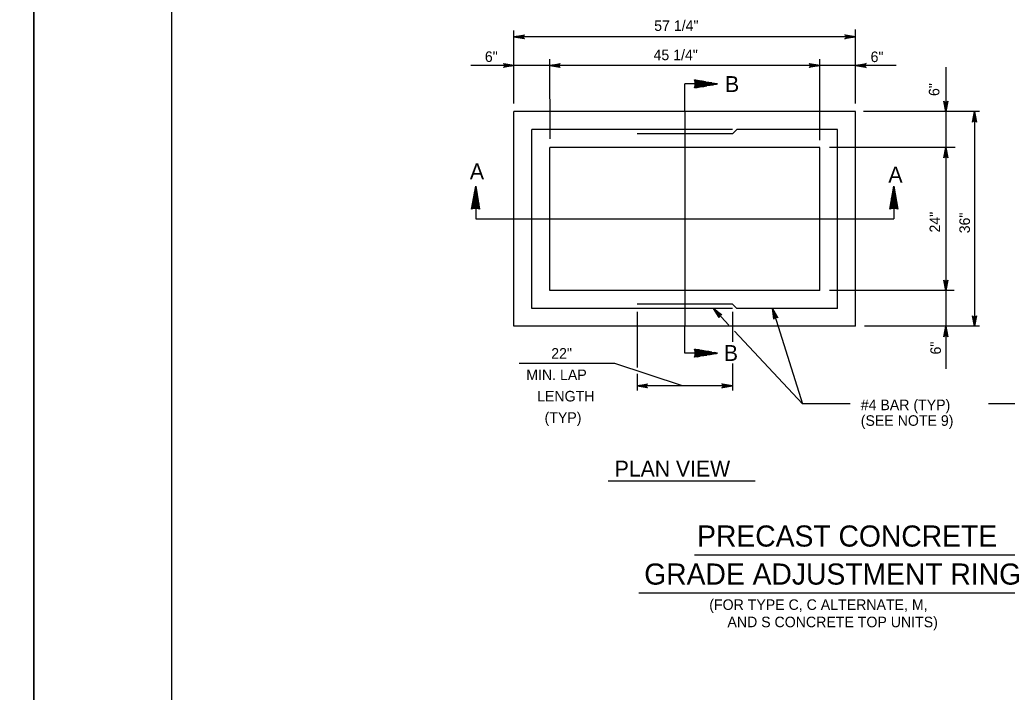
# Model space of a CAD drawing. Extents: x 2087776 to 2104538, y 970919 to 982612.
# Drawn here: x 2098799 to 2099719, y 977750 to 978377 of the extents above; entities that cross this region are included whole.
import ezdxf

# ---------------------------------------------------------------- set-up
doc = ezdxf.new("R2010")
doc.units = 0
doc.layers.add('1', color=7, linetype='Continuous')
doc.layers.add('PLT-BNDY', color=7, linetype='Continuous')

msp = doc.modelspace()

# ---------------------------------------------------------------- linework, layer by layer
at = {"layer": '1'}
for p, q in [((2099259.38, 978298.51), (2099259.38, 978366.7)), ((2099577.43, 978298.51), (2099577.43, 978367.56)), ((2099577.43, 978360.65), (2099259.38, 978360.65)), ((2099293.05, 978265.59), (2099292.71, 978340.04)), ((2099544.1, 978264.4), (2099544.1, 978340.04)), ((2099615.34, 978333.99), (2099219.1, 978333.99)), ((2099661.54, 978332.42), (2099661.54, 978051.49)), ((2099428.28, 978316.79), (2099418.41, 978316.79)), ((2099418.41, 978291.04), (2099418.41, 978316.79)), ((2099259.38, 978091.04), (2099259.38, 978291.04)), ((2099577.43, 978291.04), (2099259.38, 978291.04)), ((2099418.41, 978291.04), (2099418.41, 978091.04)), ((2099577.43, 978091.04), (2099577.43, 978291.04)), ((2099692.8, 978291.04), (2099584.97, 978291.04)), ((2099688.21, 978291.04), (2099688.21, 978091.04)), ((2099276.05, 978107.7), (2099276.05, 978274.37)), ((2099462.85, 978274.37), (2099276.05, 978274.37)), ((2099462.85, 978270.38), (2099466.85, 978274.37)), ((2099560.77, 978274.37), (2099466.85, 978274.37)), ((2099560.77, 978107.7), (2099560.77, 978274.37)), ((2099462.85, 978270.38), (2099373.96, 978270.38)), ((2099292.71, 978124.37), (2099292.71, 978257.7)), ((2099544.1, 978257.7), (2099292.71, 978257.7)), ((2099544.1, 978124.37), (2099544.1, 978257.7)), ((2099670.27, 978257.7), (2099553.27, 978257.7)), ((2099223.74, 978200.91), (2099223.74, 978191.04)), ((2099613.08, 978200.91), (2099613.08, 978191.04)), ((2099223.74, 978191.04), (2099259.38, 978191.04)), ((2099259.38, 978191.04), (2099577.43, 978191.04)), ((2099577.43, 978191.04), (2099613.08, 978191.04)), ((2099544.1, 978124.37), (2099292.71, 978124.37)), ((2099669.42, 978124.37), (2099553.27, 978124.37)), ((2099462.85, 978107.7), (2099276.05, 978107.7)), ((2099462.85, 978111.7), (2099373.96, 978111.7)), ((2099445.06, 978107.7), (2099459.5, 978092.22)), ((2099462.85, 978111.7), (2099466.85, 978107.7)), ((2099560.77, 978107.7), (2099466.85, 978107.7)), ((2099500.29, 978107.7), (2099528.1, 978018.69)), ((2099373.96, 978104.44), (2099373.96, 978052.83)), ((2099462.85, 978104.44), (2099462.85, 978076.65)), ((2099577.43, 978091.04), (2099259.38, 978091.04)), ((2099418.41, 978066.02), (2099418.41, 978091.04)), ((2099692.8, 978091.04), (2099585.83, 978091.04)), ((2099464.74, 978086.6), (2099528.1, 978018.69)), ((2099428.28, 978066.02), (2099418.41, 978066.02)), ((2099353.27, 978056.5), (2099264.38, 978056.5)), ((2099416.32, 978035.5), (2099353.27, 978056.5)), ((2099462.85, 978056.28), (2099462.85, 978031.1)), ((2099373.96, 978046.67), (2099373.96, 978031.1)), ((2099462.85, 978035.5), (2099373.96, 978035.5)), ((2099572.34, 978018.69), (2099528.1, 978018.69)), ((2099743.36, 978018.69), (2099701.2, 978018.69)), ((2099347.01, 977947.17), (2099484.12, 977947.17)), ((2099739.14, 977877.88), (2099427.49, 977877.88)), ((2099789.08, 977842.41), (2099375.69, 977842.41))]:
    msp.add_line(p, q, dxfattribs=at)
for points in [[(2101519.11, 976815.01), (2101519.11, 978665.4), (2098940.37, 978665.4), (2098940.37, 976815.01), (2101519.11, 976815.01), (2101519.11, 976901.49), (2100862.94, 976901.49), (2100862.94, 977113.68), (2101519.11, 977113.68), (2101519.11, 977208.71), (2100862.94, 977208.71), (2100862.94, 976815.01), (2101121.48, 976815.01), (2101121.48, 976901.49), (2101121.48, 976815.01), (2101374.1, 976815.01), (2101374.1, 976901.49), (2101374.1, 976861.08), (2101519.11, 976861.08)], [(2099259.38, 978360.65), (2099269.16, 978362.49), (2099268.79, 978362.23), (2099268.41, 978361.97), (2099268.22, 978361.64), (2099268.02, 978361.31), (2099267.97, 978360.98), (2099267.91, 978360.65), (2099267.97, 978360.33), (2099268.02, 978360), (2099268.22, 978359.67), (2099268.41, 978359.34), (2099268.79, 978359.08), (2099269.16, 978358.82), (2099259.38, 978360.65), (2099268.79, 978359.08), (2099268.41, 978359.34), (2099259.38, 978360.65), (2099268.22, 978359.67), (2099268.02, 978360), (2099259.38, 978360.65), (2099267.97, 978360.33), (2099267.91, 978360.65), (2099259.38, 978360.65), (2099267.97, 978360.98), (2099268.02, 978361.31), (2099259.38, 978360.65), (2099268.22, 978361.64), (2099268.41, 978361.97), (2099259.38, 978360.65), (2099268.79, 978362.23)], [(2099577.43, 978360.65), (2099567.65, 978358.82), (2099568.02, 978359.08), (2099568.4, 978359.34), (2099568.6, 978359.67), (2099568.79, 978360), (2099568.85, 978360.33), (2099568.9, 978360.65), (2099568.85, 978360.98), (2099568.79, 978361.31), (2099568.6, 978361.64), (2099568.4, 978361.97), (2099568.02, 978362.23), (2099567.65, 978362.49), (2099577.43, 978360.65), (2099568.02, 978362.23), (2099568.4, 978361.97), (2099577.43, 978360.65), (2099568.6, 978361.64), (2099568.79, 978361.31), (2099577.43, 978360.65), (2099568.85, 978360.98), (2099568.9, 978360.65), (2099577.43, 978360.65), (2099568.85, 978360.33), (2099568.79, 978360), (2099577.43, 978360.65), (2099568.6, 978359.67), (2099568.4, 978359.34), (2099577.43, 978360.65), (2099568.02, 978359.08)], [(2099259.38, 978333.99), (2099249.59, 978332.15), (2099249.97, 978332.41), (2099250.35, 978332.67), (2099250.54, 978333), (2099250.74, 978333.33), (2099250.79, 978333.66), (2099250.85, 978333.99), (2099250.79, 978334.31), (2099250.74, 978334.64), (2099250.54, 978334.97), (2099250.35, 978335.3), (2099249.97, 978335.56), (2099249.59, 978335.82), (2099259.38, 978333.99), (2099249.97, 978335.56), (2099250.35, 978335.3), (2099259.38, 978333.99), (2099250.54, 978334.97), (2099250.74, 978334.64), (2099259.38, 978333.99), (2099250.79, 978334.31), (2099250.85, 978333.99), (2099259.38, 978333.99), (2099250.79, 978333.66), (2099250.74, 978333.33), (2099259.38, 978333.99), (2099250.54, 978333), (2099250.35, 978332.67), (2099259.38, 978333.99), (2099249.97, 978332.41)], [(2099292.71, 978333.99), (2099302.5, 978335.82), (2099302.12, 978335.56), (2099301.74, 978335.3), (2099301.55, 978334.97), (2099301.36, 978334.64), (2099301.3, 978334.31), (2099301.24, 978333.99), (2099301.3, 978333.66), (2099301.36, 978333.33), (2099301.55, 978333), (2099301.74, 978332.67), (2099302.12, 978332.41), (2099302.5, 978332.15), (2099292.71, 978333.99), (2099302.12, 978332.41), (2099301.74, 978332.67), (2099292.71, 978333.99), (2099301.55, 978333), (2099301.36, 978333.33), (2099292.71, 978333.99), (2099301.3, 978333.66), (2099301.24, 978333.99), (2099292.71, 978333.99), (2099301.3, 978334.31), (2099301.36, 978334.64), (2099292.71, 978333.99), (2099301.55, 978334.97), (2099301.74, 978335.3), (2099292.71, 978333.99), (2099302.12, 978335.56)], [(2099544.1, 978333.99), (2099534.31, 978332.15), (2099534.69, 978332.41), (2099535.07, 978332.67), (2099535.26, 978333), (2099535.46, 978333.33), (2099535.51, 978333.66), (2099535.57, 978333.99), (2099535.51, 978334.31), (2099535.46, 978334.64), (2099535.26, 978334.97), (2099535.07, 978335.3), (2099534.69, 978335.56), (2099534.31, 978335.82), (2099544.1, 978333.99), (2099534.69, 978335.56), (2099535.07, 978335.3), (2099544.1, 978333.99), (2099535.26, 978334.97), (2099535.46, 978334.64), (2099544.1, 978333.99), (2099535.51, 978334.31), (2099535.57, 978333.99), (2099544.1, 978333.99), (2099535.51, 978333.66), (2099535.46, 978333.33), (2099544.1, 978333.99), (2099535.26, 978333), (2099535.07, 978332.67), (2099544.1, 978333.99), (2099534.69, 978332.41)], [(2099577.44, 978333.99), (2099587.22, 978335.82), (2099586.85, 978335.56), (2099586.47, 978335.3), (2099586.28, 978334.97), (2099586.08, 978334.64), (2099586.03, 978334.31), (2099585.97, 978333.99), (2099586.03, 978333.66), (2099586.08, 978333.33), (2099586.28, 978333), (2099586.47, 978332.67), (2099586.85, 978332.41), (2099587.22, 978332.15), (2099577.44, 978333.99), (2099586.85, 978332.41), (2099586.47, 978332.67), (2099577.44, 978333.99), (2099586.28, 978333), (2099586.08, 978333.33), (2099577.44, 978333.99), (2099586.03, 978333.66), (2099585.97, 978333.99), (2099577.44, 978333.99), (2099586.03, 978334.31), (2099586.08, 978334.64), (2099577.44, 978333.99), (2099586.28, 978334.97), (2099586.47, 978335.3), (2099577.44, 978333.99), (2099586.85, 978335.56)], [(2099427.55, 978320.59), (2099449.04, 978316.79), (2099427.55, 978313.09), (2099427.78, 978313.58), (2099430.06, 978313.52), (2099432.84, 978314), (2099427.94, 978314.05), (2099428.03, 978314.56), (2099436.19, 978314.58), (2099439.08, 978315.07), (2099428.17, 978315.06), (2099428.27, 978315.6), (2099442.02, 978315.58), (2099445.3, 978316.15), (2099428.33, 978316.13), (2099428.31, 978316.61), (2099448.06, 978316.62), (2099449.02, 978316.8), (2099446.26, 978317.28), (2099428.37, 978317.15), (2099428.29, 978317.65), (2099443.51, 978317.77), (2099440.8, 978318.25), (2099428.21, 978318.25), (2099428.2, 978318.71), (2099437.73, 978318.79), (2099434.63, 978319.34), (2099428.03, 978319.28), (2099427.89, 978319.82), (2099432.05, 978319.8), (2099428.9, 978320.35), (2099427.7, 978320.23)], [(2099661.54, 978291.04), (2099659.71, 978300.82), (2099659.97, 978300.44), (2099660.23, 978300.07), (2099660.56, 978299.87), (2099660.89, 978299.68), (2099661.22, 978299.62), (2099661.54, 978299.57), (2099661.87, 978299.62), (2099662.2, 978299.68), (2099662.53, 978299.87), (2099662.86, 978300.07), (2099663.12, 978300.44), (2099663.38, 978300.82), (2099661.54, 978291.04), (2099663.12, 978300.44), (2099662.86, 978300.07), (2099661.54, 978291.04), (2099662.53, 978299.87), (2099662.2, 978299.68), (2099661.54, 978291.04), (2099661.87, 978299.62), (2099661.54, 978299.57), (2099661.54, 978291.04), (2099661.22, 978299.62), (2099660.89, 978299.68), (2099661.54, 978291.04), (2099660.56, 978299.87), (2099660.23, 978300.07), (2099661.54, 978291.04), (2099659.97, 978300.44)], [(2099688.21, 978291.04), (2099690.05, 978281.25), (2099689.78, 978281.63), (2099689.52, 978282), (2099689.19, 978282.2), (2099688.87, 978282.39), (2099688.54, 978282.45), (2099688.21, 978282.51), (2099687.88, 978282.45), (2099687.55, 978282.39), (2099687.23, 978282.2), (2099686.9, 978282), (2099686.64, 978281.63), (2099686.38, 978281.25), (2099688.21, 978291.04), (2099686.64, 978281.63), (2099686.9, 978282), (2099688.21, 978291.04), (2099687.23, 978282.2), (2099687.55, 978282.39), (2099688.21, 978291.04), (2099687.88, 978282.45), (2099688.21, 978282.51), (2099688.21, 978291.04), (2099688.54, 978282.45), (2099688.87, 978282.39), (2099688.21, 978291.04), (2099689.19, 978282.2), (2099689.52, 978282), (2099688.21, 978291.04), (2099689.78, 978281.63)], [(2099661.54, 978257.7), (2099663.38, 978247.92), (2099663.12, 978248.29), (2099662.86, 978248.67), (2099662.53, 978248.87), (2099662.2, 978249.06), (2099661.87, 978249.12), (2099661.54, 978249.17), (2099661.22, 978249.12), (2099660.89, 978249.06), (2099660.56, 978248.87), (2099660.23, 978248.67), (2099659.97, 978248.29), (2099659.71, 978247.92), (2099661.54, 978257.7), (2099659.97, 978248.29), (2099660.23, 978248.67), (2099661.54, 978257.7), (2099660.56, 978248.87), (2099660.89, 978249.06), (2099661.54, 978257.7), (2099661.22, 978249.12), (2099661.54, 978249.17), (2099661.54, 978257.7), (2099661.87, 978249.12), (2099662.2, 978249.06), (2099661.54, 978257.7), (2099662.53, 978248.87), (2099662.86, 978248.67), (2099661.54, 978257.7), (2099663.12, 978248.29)], [(2099219.94, 978200.18), (2099223.74, 978221.67), (2099227.44, 978200.18), (2099226.95, 978200.41), (2099227, 978202.69), (2099226.53, 978205.47), (2099226.47, 978200.57), (2099225.97, 978200.66), (2099225.95, 978208.82), (2099225.46, 978211.7), (2099225.47, 978200.8), (2099224.92, 978200.9), (2099224.94, 978214.64), (2099224.38, 978217.93), (2099224.4, 978200.96), (2099223.91, 978200.94), (2099223.91, 978220.69), (2099223.73, 978221.65), (2099223.24, 978218.89), (2099223.38, 978201), (2099222.88, 978200.92), (2099222.76, 978216.14), (2099222.28, 978213.43), (2099222.28, 978200.84), (2099221.82, 978200.83), (2099221.74, 978210.36), (2099221.18, 978207.26), (2099221.24, 978200.66), (2099220.7, 978200.52), (2099220.73, 978204.68), (2099220.18, 978201.53), (2099220.3, 978200.33)], [(2099609.28, 978200.18), (2099613.08, 978221.67), (2099616.78, 978200.18), (2099616.29, 978200.41), (2099616.34, 978202.69), (2099615.86, 978205.47), (2099615.81, 978200.57), (2099615.31, 978200.66), (2099615.29, 978208.82), (2099614.79, 978211.7), (2099614.81, 978200.8), (2099614.27, 978200.9), (2099614.29, 978214.64), (2099613.73, 978217.93), (2099613.74, 978200.96), (2099613.26, 978200.94), (2099613.25, 978220.69), (2099613.07, 978221.65), (2099612.59, 978218.89), (2099612.71, 978201), (2099612.22, 978200.92), (2099612.1, 978216.14), (2099611.63, 978213.43), (2099611.63, 978200.84), (2099611.16, 978200.83), (2099611.08, 978210.36), (2099610.53, 978207.26), (2099610.58, 978200.66), (2099610.04, 978200.52), (2099610.08, 978204.68), (2099609.53, 978201.53), (2099609.64, 978200.33)], [(2099661.54, 978124.37), (2099659.71, 978134.15), (2099659.97, 978133.78), (2099660.23, 978133.4), (2099660.56, 978133.21), (2099660.89, 978133.01), (2099661.22, 978132.96), (2099661.54, 978132.9), (2099661.87, 978132.96), (2099662.2, 978133.01), (2099662.53, 978133.21), (2099662.86, 978133.4), (2099663.12, 978133.78), (2099663.38, 978134.15), (2099661.54, 978124.37), (2099663.12, 978133.78), (2099662.86, 978133.4), (2099661.54, 978124.37), (2099662.53, 978133.21), (2099662.2, 978133.01), (2099661.54, 978124.37), (2099661.87, 978132.96), (2099661.54, 978132.9), (2099661.54, 978124.37), (2099661.22, 978132.96), (2099660.89, 978133.01), (2099661.54, 978124.37), (2099660.56, 978133.21), (2099660.23, 978133.4), (2099661.54, 978124.37), (2099659.97, 978133.78)], [(2099445.06, 978107.7), (2099453.07, 978101.8), (2099452.62, 978101.9), (2099452.18, 978101.99), (2099451.8, 978101.91), (2099451.43, 978101.83), (2099451.15, 978101.65), (2099450.87, 978101.47), (2099450.67, 978101.2), (2099450.47, 978100.94), (2099450.36, 978100.57), (2099450.26, 978100.2), (2099450.32, 978099.75), (2099450.39, 978099.3), (2099445.06, 978107.7), (2099450.32, 978099.75), (2099450.26, 978100.2), (2099445.06, 978107.7), (2099450.36, 978100.57), (2099450.47, 978100.94), (2099445.06, 978107.7), (2099450.67, 978101.2), (2099450.87, 978101.47), (2099445.06, 978107.7), (2099451.15, 978101.65), (2099451.43, 978101.83), (2099445.06, 978107.7), (2099451.8, 978101.91), (2099452.18, 978101.99), (2099445.06, 978107.7), (2099452.62, 978101.9)], [(2099500.29, 978107.7), (2099504.96, 978098.91), (2099504.6, 978099.19), (2099504.24, 978099.47), (2099503.87, 978099.56), (2099503.5, 978099.65), (2099503.17, 978099.6), (2099502.84, 978099.56), (2099502.54, 978099.41), (2099502.24, 978099.26), (2099501.99, 978098.97), (2099501.73, 978098.69), (2099501.6, 978098.25), (2099501.46, 978097.81), (2099500.29, 978107.7), (2099501.6, 978098.25), (2099501.73, 978098.69), (2099500.29, 978107.7), (2099501.99, 978098.97), (2099502.24, 978099.26), (2099500.29, 978107.7), (2099502.54, 978099.41), (2099502.84, 978099.56), (2099500.29, 978107.7), (2099503.17, 978099.6), (2099503.5, 978099.65), (2099500.29, 978107.7), (2099503.87, 978099.56), (2099504.24, 978099.47), (2099500.29, 978107.7), (2099504.6, 978099.19)], [(2099688.21, 978091.04), (2099686.38, 978100.82), (2099686.64, 978100.44), (2099686.9, 978100.07), (2099687.23, 978099.87), (2099687.55, 978099.68), (2099687.88, 978099.62), (2099688.21, 978099.57), (2099688.54, 978099.62), (2099688.87, 978099.68), (2099689.19, 978099.87), (2099689.52, 978100.07), (2099689.78, 978100.44), (2099690.05, 978100.82), (2099688.21, 978091.04), (2099689.78, 978100.44), (2099689.52, 978100.07), (2099688.21, 978091.04), (2099689.19, 978099.87), (2099688.87, 978099.68), (2099688.21, 978091.04), (2099688.54, 978099.62), (2099688.21, 978099.57), (2099688.21, 978091.04), (2099687.88, 978099.62), (2099687.55, 978099.68), (2099688.21, 978091.04), (2099687.23, 978099.87), (2099686.9, 978100.07), (2099688.21, 978091.04), (2099686.64, 978100.44)], [(2099661.54, 978091.04), (2099663.38, 978081.25), (2099663.12, 978081.63), (2099662.86, 978082), (2099662.53, 978082.2), (2099662.2, 978082.39), (2099661.87, 978082.45), (2099661.54, 978082.51), (2099661.22, 978082.45), (2099660.89, 978082.39), (2099660.56, 978082.2), (2099660.23, 978082), (2099659.97, 978081.63), (2099659.71, 978081.25), (2099661.54, 978091.04), (2099659.97, 978081.63), (2099660.23, 978082), (2099661.54, 978091.04), (2099660.56, 978082.2), (2099660.89, 978082.39), (2099661.54, 978091.04), (2099661.22, 978082.45), (2099661.54, 978082.51), (2099661.54, 978091.04), (2099661.87, 978082.45), (2099662.2, 978082.39), (2099661.54, 978091.04), (2099662.53, 978082.2), (2099662.86, 978082), (2099661.54, 978091.04), (2099663.12, 978081.63)], [(2099427.55, 978069.82), (2099449.04, 978066.02), (2099427.55, 978062.32), (2099427.78, 978062.81), (2099430.06, 978062.75), (2099432.84, 978063.23), (2099427.94, 978063.29), (2099428.03, 978063.79), (2099436.19, 978063.81), (2099439.08, 978064.3), (2099428.17, 978064.29), (2099428.27, 978064.83), (2099442.02, 978064.82), (2099445.3, 978065.38), (2099428.33, 978065.36), (2099428.31, 978065.85), (2099448.06, 978065.85), (2099449.02, 978066.03), (2099446.26, 978066.51), (2099428.37, 978066.38), (2099428.29, 978066.88), (2099443.51, 978067), (2099440.8, 978067.48), (2099428.21, 978067.48), (2099428.2, 978067.94), (2099437.73, 978068.02), (2099434.63, 978068.57), (2099428.03, 978068.52), (2099427.89, 978069.05), (2099432.05, 978069.03), (2099428.9, 978069.58), (2099427.7, 978069.46)], [(2099373.96, 978035.5), (2099383.74, 978037.34), (2099383.37, 978037.08), (2099382.99, 978036.82), (2099382.8, 978036.49), (2099382.6, 978036.16), (2099382.55, 978035.83), (2099382.49, 978035.5), (2099382.55, 978035.18), (2099382.6, 978034.85), (2099382.8, 978034.52), (2099382.99, 978034.19), (2099383.37, 978033.93), (2099383.74, 978033.67), (2099373.96, 978035.5), (2099383.37, 978033.93), (2099382.99, 978034.19), (2099373.96, 978035.5), (2099382.8, 978034.52), (2099382.6, 978034.85), (2099373.96, 978035.5), (2099382.55, 978035.18), (2099382.49, 978035.5), (2099373.96, 978035.5), (2099382.55, 978035.83), (2099382.6, 978036.16), (2099373.96, 978035.5), (2099382.8, 978036.49), (2099382.99, 978036.82), (2099373.96, 978035.5), (2099383.37, 978037.08)], [(2099462.85, 978035.5), (2099453.07, 978033.67), (2099453.44, 978033.93), (2099453.82, 978034.19), (2099454.02, 978034.52), (2099454.21, 978034.85), (2099454.27, 978035.18), (2099454.32, 978035.5), (2099454.27, 978035.83), (2099454.21, 978036.16), (2099454.02, 978036.49), (2099453.82, 978036.82), (2099453.44, 978037.08), (2099453.07, 978037.34), (2099462.85, 978035.5), (2099453.44, 978037.08), (2099453.82, 978036.82), (2099462.85, 978035.5), (2099454.02, 978036.49), (2099454.21, 978036.16), (2099462.85, 978035.5), (2099454.27, 978035.83), (2099454.32, 978035.5), (2099462.85, 978035.5), (2099454.27, 978035.18), (2099454.21, 978034.85), (2099462.85, 978035.5), (2099454.02, 978034.52), (2099453.82, 978034.19), (2099462.85, 978035.5), (2099453.44, 978033.93)]]:
    msp.add_lwpolyline(points, dxfattribs=at)
for centre, start, end in [((2099418.32, 978316.83), 337.87619, 22.12381), ((2099223.69, 978190.95), 67.87619, 112.12381), ((2099613.03, 978190.95), 67.87619, 112.12381), ((2099418.32, 978066.07), 337.87619, 22.12381)]:
    msp.add_arc(centre, 9.95, start, end, dxfattribs=at)
at = {"layer": 'PLT-BNDY'}
for points in [[(2096053.23, 978714.61), (2098812.42, 978714.61), (2098812.42, 976765.79), (2096053.23, 976765.79)], [(2098812.42, 978714.61), (2101571.61, 978714.61), (2101571.61, 976765.79), (2098812.42, 976765.79)]]:
    msp.add_lwpolyline(points, close=True, dxfattribs=at)

# ---------------------------------------------------------------- texts
at = {"layer": '1'}
for s, height, p in [('57 1/4"', 9.843, (2099389.97, 978366.22)), ('6"', 9.843, (2099232.29, 978337.37)), ('45 1/4"', 9.843, (2099389.34, 978338.95)), ('6"', 9.843, (2099591.5, 978337.21)), ('B', 14.76, (2099455.94, 978309.35)), ('A', 14.76, (2099218.34, 978228.1)), ('A', 14.76, (2099608.08, 978225.02)), ('22"', 9.843, (2099294.08, 978060.88)), ('B', 14.76, (2099454.86, 978058.83)), ('MIN. LAP', 9.843, (2099270.83, 978040.96)), ('LENGTH', 9.843, (2099280.94, 978021.04)), ('#4 BAR (TYP)', 9.8425, (2099582.33, 978012.91)), ('(TYP)', 9.843, (2099287.88, 978001.12)), ('(SEE NOTE 9)', 9.8425, (2099582.33, 977998.35)), ('PLAN VIEW', 14.764, (2099353.17, 977951.09)), ('PRECAST CONCRETE', 19.685, (2099429.97, 977885.84)), ('GRADE ADJUSTMENT RING', 19.685, (2099380.68, 977850.41)), ('(FOR TYPE C, C ALTERNATE, M,', 9.8425, (2099441.26, 977826.85)), ('AND S CONCRETE TOP UNITS)', 9.8425, (2099458.16, 977810.71))]:
    msp.add_text(s, height=height, dxfattribs=at).set_placement(p)
for s, p in [('6"', (2099655.57, 978305.59)), ('24"', (2099656.24, 978178.42)), ('36"', (2099683.98, 978177.69)), ('6"', (2099656.97, 978064.78))]:
    msp.add_text(s, height=9.843, rotation=90, dxfattribs=at).set_placement(p)

doc.saveas('drawing.dxf')
